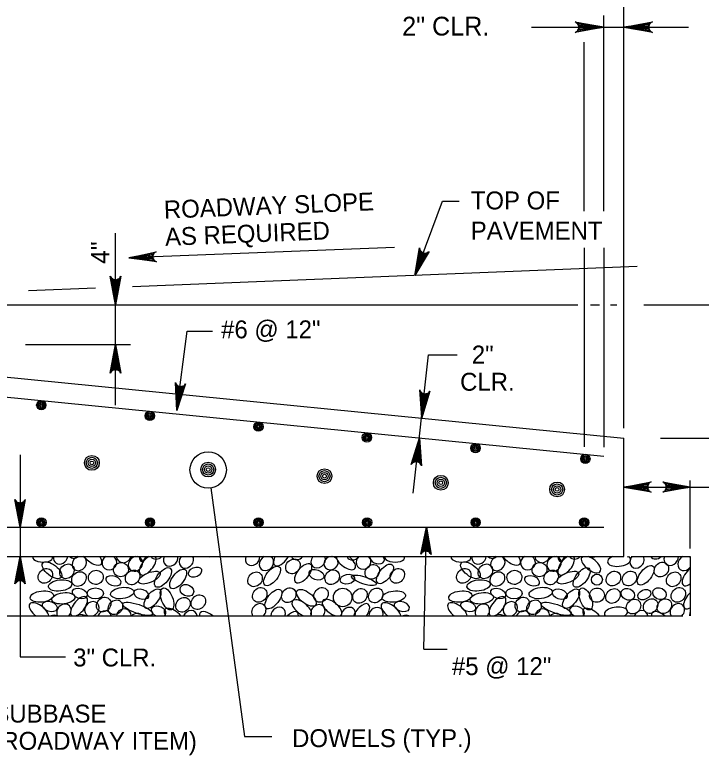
# Model space of a CAD drawing. Extents: x 638167 to 640248, y 296544 to 298920.
# Drawn here: x 639282.4 to 639400.1, y 298681.1 to 298808.1 of the extents above; entities that cross this region are included whole.
import ezdxf

# ---------------------------------------------------------------- set-up
doc = ezdxf.new("R2010")
doc.units = 0
doc.layers.add('1', color=7, linetype='Continuous')
doc.layers.add('50', color=7, linetype='Continuous')

# ---------------------------------------------------------------- blocks, each defined once
blk = doc.blocks.new('BAR')
at = {"layer": '50'}
for radius in [2, 1.5, 1, 0.5]:
    blk.add_circle((0, 0), radius, dxfattribs=at)

msp = doc.modelspace()

# ---------------------------------------------------------------- linework, layer by layer
at = {"layer": '1'}
for p, q in [((639386.84, 298737.25), (639386.84, 298875.63)), ((639383.45, 298774.45), (639383.45, 298808.01)), ((639371.04, 298806.02), (639397.98, 298806.02)), ((639380.06, 298774.45), (639380.06, 298803.47)), ((639350.99, 298763.43), (639355.74, 298776.17)), ((639355.74, 298776.17), (639358.6, 298776.17)), ((639299.66, 298741.18), (639299.66, 298770.67)), ((639347.54, 298768.25), (639301.93, 298766.43)), ((639380.06, 298768.18), (639380.06, 298734.04)), ((639383.45, 298768.18), (639383.45, 298733.97)), ((639389.16, 298764.96), (639302.54, 298761.49)), ((639296.2, 298761.24), (639284.68, 298760.78)), ((639225.54, 298758.36), (639378.98, 298758.36)), ((639225.54, 298758.36), (639284.27, 298758.36)), ((639381.17, 298758.36), (639382.69, 298758.36)), ((639384.6, 298758.36), (639385.68, 298758.36)), ((639390.27, 298758.36), (639412.74, 298758.36)), ((639310.19, 298740.28), (639311.96, 298753.86)), ((639311.96, 298753.86), (639316.29, 298753.86)), ((639196.49, 298750.94), (639383.45, 298732.44)), ((639224.28, 298751.59), (639386.84, 298735.5)), ((639284.2, 298751.59), (639302.23, 298751.59)), ((639350.72, 298726.05), (639353.37, 298749.78)), ((639353.37, 298749.78), (639358.27, 298749.78)), ((639386.84, 298715.18), (639386.84, 298735.5)), ((639393.13, 298735.5), (639420.45, 298735.5)), ((639283.26, 298732.67), (639283.26, 298697.98)), ((639398.27, 298716.55), (639398.27, 298728.23)), ((639315.97, 298726.97), (639321.77, 298684.32)), ((639386.84, 298727.12), (639402.93, 298727.12)), ((639192.31, 298720.26), (639383.45, 298720.26)), ((639352.57, 298699.31), (639353, 298720.26)), ((639230.63, 298715.18), (639386.84, 298715.18)), ((639388.11, 298715.18), (639398.27, 298715.18)), ((639398.27, 298715.18), (639398.27, 298705.02)), ((639225.54, 298705.02), (639397, 298705.02)), ((639352.57, 298699.31), (639356.53, 298699.31)), ((639283.26, 298697.98), (639291.04, 298697.98)), ((639321.77, 298684.32), (639326.46, 298684.32))]:
    msp.add_line(p, q, dxfattribs=at)
for points in [[(639383.45, 298806.02), (639378.52, 298805.09), (639378.71, 298805.23), (639378.9, 298805.36), (639379, 298805.52), (639379.09, 298805.69), (639379.12, 298805.85), (639379.15, 298806.02), (639379.12, 298806.18), (639379.09, 298806.35), (639379, 298806.52), (639378.9, 298806.68), (639378.71, 298806.81), (639378.52, 298806.94), (639383.45, 298806.02), (639378.71, 298806.81), (639378.9, 298806.68), (639383.45, 298806.02), (639379, 298806.52), (639379.09, 298806.35), (639383.45, 298806.02), (639379.12, 298806.18), (639379.15, 298806.02), (639383.45, 298806.02), (639379.12, 298805.85), (639379.09, 298805.69), (639383.45, 298806.02), (639379, 298805.52), (639378.9, 298805.36), (639383.45, 298806.02), (639378.71, 298805.23)], [(639386.84, 298806.02), (639391.77, 298806.94), (639391.58, 298806.81), (639391.39, 298806.68), (639391.29, 298806.52), (639391.19, 298806.35), (639391.17, 298806.18), (639391.14, 298806.02), (639391.17, 298805.85), (639391.19, 298805.69), (639391.29, 298805.52), (639391.39, 298805.36), (639391.58, 298805.23), (639391.77, 298805.09), (639386.84, 298806.02), (639391.58, 298805.23), (639391.39, 298805.36), (639386.84, 298806.02), (639391.29, 298805.52), (639391.19, 298805.69), (639386.84, 298806.02), (639391.17, 298805.85), (639391.14, 298806.02), (639386.84, 298806.02), (639391.17, 298806.18), (639391.19, 298806.35), (639386.84, 298806.02), (639391.29, 298806.52), (639391.39, 298806.68), (639386.84, 298806.02), (639391.58, 298806.81)], [(639301.93, 298766.43), (639306.59, 298767.5), (639306.41, 298767.36), (639306.24, 298767.23), (639306.15, 298767.07), (639306.06, 298766.91), (639306.04, 298766.75), (639306.02, 298766.59), (639306.05, 298766.44), (639306.09, 298766.28), (639306.19, 298766.13), (639306.29, 298765.97), (639306.47, 298765.85), (639306.66, 298765.74), (639301.93, 298766.43), (639306.47, 298765.85), (639306.29, 298765.97), (639301.93, 298766.43), (639306.19, 298766.13), (639306.09, 298766.28), (639301.93, 298766.43), (639306.05, 298766.44), (639306.02, 298766.59), (639301.93, 298766.43), (639306.04, 298766.75), (639306.06, 298766.91), (639301.93, 298766.43), (639306.15, 298767.07), (639306.24, 298767.23), (639301.93, 298766.43), (639306.41, 298767.36)], [(639350.99, 298763.43), (639351.81, 298768.14), (639351.86, 298767.93), (639351.92, 298767.72), (639352.03, 298767.57), (639352.15, 298767.43), (639352.29, 298767.35), (639352.42, 298767.27), (639352.58, 298767.24), (639352.74, 298767.21), (639352.92, 298767.24), (639353.1, 298767.28), (639353.28, 298767.4), (639353.46, 298767.53), (639350.99, 298763.43), (639353.28, 298767.4), (639353.1, 298767.28), (639350.99, 298763.43), (639352.92, 298767.24), (639352.74, 298767.21), (639350.99, 298763.43), (639352.58, 298767.24), (639352.42, 298767.27), (639350.99, 298763.43), (639352.29, 298767.35), (639352.15, 298767.43), (639350.99, 298763.43), (639352.03, 298767.57), (639351.92, 298767.72), (639350.99, 298763.43), (639351.86, 298767.93)], [(639299.66, 298758.36), (639298.73, 298763.3), (639298.86, 298763.11), (639298.99, 298762.92), (639299.16, 298762.82), (639299.32, 298762.72), (639299.49, 298762.69), (639299.66, 298762.66), (639299.82, 298762.69), (639299.99, 298762.72), (639300.15, 298762.82), (639300.32, 298762.92), (639300.45, 298763.11), (639300.58, 298763.3), (639299.66, 298758.36), (639300.45, 298763.11), (639300.32, 298762.92), (639299.66, 298758.36), (639300.15, 298762.82), (639299.99, 298762.72), (639299.66, 298758.36), (639299.82, 298762.69), (639299.66, 298762.66), (639299.66, 298758.36), (639299.49, 298762.69), (639299.32, 298762.72), (639299.66, 298758.36), (639299.16, 298762.82), (639298.99, 298762.92), (639299.66, 298758.36), (639298.86, 298763.11)], [(639299.66, 298751.59), (639300.58, 298746.66), (639300.45, 298746.85), (639300.32, 298747.04), (639300.15, 298747.14), (639299.99, 298747.23), (639299.82, 298747.26), (639299.66, 298747.29), (639299.49, 298747.26), (639299.32, 298747.23), (639299.16, 298747.14), (639298.99, 298747.04), (639298.86, 298746.85), (639298.73, 298746.66), (639299.66, 298751.59), (639298.86, 298746.85), (639298.99, 298747.04), (639299.66, 298751.59), (639299.16, 298747.14), (639299.32, 298747.23), (639299.66, 298751.59), (639299.49, 298747.26), (639299.66, 298747.29), (639299.66, 298751.59), (639299.82, 298747.26), (639299.99, 298747.23), (639299.66, 298751.59), (639300.15, 298747.14), (639300.32, 298747.04), (639299.66, 298751.59), (639300.45, 298746.85)], [(639310.19, 298740.28), (639309.93, 298745.05), (639310.03, 298744.86), (639310.13, 298744.66), (639310.27, 298744.55), (639310.42, 298744.44), (639310.57, 298744.39), (639310.72, 298744.34), (639310.88, 298744.35), (639311.04, 298744.36), (639311.21, 298744.43), (639311.38, 298744.5), (639311.52, 298744.66), (639311.67, 298744.83), (639310.19, 298740.28), (639311.52, 298744.66), (639311.38, 298744.5), (639310.19, 298740.28), (639311.21, 298744.43), (639311.04, 298744.36), (639310.19, 298740.28), (639310.88, 298744.35), (639310.72, 298744.34), (639310.19, 298740.28), (639310.57, 298744.39), (639310.42, 298744.44), (639310.19, 298740.28), (639310.27, 298744.55), (639310.13, 298744.66), (639310.19, 298740.28), (639310.03, 298744.86)], [(639352.19, 298739.01), (639351.84, 298743.78), (639351.94, 298743.59), (639352.05, 298743.39), (639352.2, 298743.28), (639352.34, 298743.17), (639352.49, 298743.13), (639352.65, 298743.08), (639352.81, 298743.09), (639352.97, 298743.1), (639353.13, 298743.18), (639353.3, 298743.25), (639353.45, 298743.42), (639353.59, 298743.58), (639352.19, 298739.01), (639353.45, 298743.42), (639353.3, 298743.25), (639352.19, 298739.01), (639353.13, 298743.18), (639352.97, 298743.1), (639352.19, 298739.01), (639352.81, 298743.09), (639352.65, 298743.08), (639352.19, 298739.01), (639352.49, 298743.13), (639352.34, 298743.17), (639352.19, 298739.01), (639352.2, 298743.28), (639352.05, 298743.39), (639352.19, 298739.01), (639351.94, 298743.59)], [(639351.78, 298735.54), (639352.14, 298730.77), (639352.03, 298730.97), (639351.93, 298731.16), (639351.78, 298731.27), (639351.64, 298731.38), (639351.48, 298731.43), (639351.33, 298731.47), (639351.17, 298731.46), (639351.01, 298731.45), (639350.84, 298731.38), (639350.68, 298731.3), (639350.53, 298731.14), (639350.39, 298730.97), (639351.78, 298735.54), (639350.53, 298731.14), (639350.68, 298731.3), (639351.78, 298735.54), (639350.84, 298731.38), (639351.01, 298731.45), (639351.78, 298735.54), (639351.17, 298731.46), (639351.33, 298731.47), (639351.78, 298735.54), (639351.48, 298731.43), (639351.64, 298731.38), (639351.78, 298735.54), (639351.78, 298731.27), (639351.93, 298731.16), (639351.78, 298735.54), (639352.03, 298730.97)], [(639386.84, 298727.12), (639391.54, 298728), (639391.35, 298727.88), (639391.17, 298727.75), (639391.08, 298727.59), (639390.99, 298727.44), (639390.96, 298727.28), (639390.93, 298727.12), (639390.96, 298726.96), (639390.99, 298726.81), (639391.08, 298726.65), (639391.17, 298726.49), (639391.35, 298726.37), (639391.54, 298726.24), (639386.84, 298727.12), (639391.35, 298726.37), (639391.17, 298726.49), (639386.84, 298727.12), (639391.08, 298726.65), (639390.99, 298726.81), (639386.84, 298727.12), (639390.96, 298726.96), (639390.93, 298727.12), (639386.84, 298727.12), (639390.96, 298727.28), (639390.99, 298727.44), (639386.84, 298727.12), (639391.08, 298727.59), (639391.17, 298727.75), (639386.84, 298727.12), (639391.35, 298727.88)], [(639398.27, 298727.12), (639393.57, 298726.24), (639393.75, 298726.37), (639393.93, 298726.49), (639394.03, 298726.65), (639394.12, 298726.81), (639394.15, 298726.96), (639394.17, 298727.12), (639394.15, 298727.28), (639394.12, 298727.44), (639394.03, 298727.59), (639393.93, 298727.75), (639393.75, 298727.88), (639393.57, 298728), (639398.27, 298727.12), (639393.75, 298727.88), (639393.93, 298727.75), (639398.27, 298727.12), (639394.03, 298727.59), (639394.12, 298727.44), (639398.27, 298727.12), (639394.15, 298727.28), (639394.17, 298727.12), (639398.27, 298727.12), (639394.15, 298726.96), (639394.12, 298726.81), (639398.27, 298727.12), (639394.03, 298726.65), (639393.93, 298726.49), (639398.27, 298727.12), (639393.75, 298726.37)], [(639283.26, 298720.26), (639282.38, 298724.96), (639282.51, 298724.78), (639282.63, 298724.6), (639282.79, 298724.51), (639282.95, 298724.41), (639283.11, 298724.39), (639283.26, 298724.36), (639283.42, 298724.39), (639283.58, 298724.41), (639283.74, 298724.51), (639283.89, 298724.6), (639284.02, 298724.78), (639284.14, 298724.96), (639283.26, 298720.26), (639284.02, 298724.78), (639283.89, 298724.6), (639283.26, 298720.26), (639283.74, 298724.51), (639283.58, 298724.41), (639283.26, 298720.26), (639283.42, 298724.39), (639283.26, 298724.36), (639283.26, 298720.26), (639283.11, 298724.39), (639282.95, 298724.41), (639283.26, 298720.26), (639282.79, 298724.51), (639282.63, 298724.6), (639283.26, 298720.26), (639282.51, 298724.78)], [(639353, 298720.26), (639353.79, 298715.55), (639353.66, 298715.73), (639353.54, 298715.92), (639353.39, 298716.01), (639353.23, 298716.11), (639353.07, 298716.14), (639352.92, 298716.17), (639352.76, 298716.15), (639352.6, 298716.12), (639352.44, 298716.03), (639352.28, 298715.94), (639352.15, 298715.76), (639352.02, 298715.59), (639353, 298720.26), (639352.15, 298715.76), (639352.28, 298715.94), (639353, 298720.26), (639352.44, 298716.03), (639352.6, 298716.12), (639353, 298720.26), (639352.76, 298716.15), (639352.92, 298716.17), (639353, 298720.26), (639353.07, 298716.14), (639353.23, 298716.11), (639353, 298720.26), (639353.39, 298716.01), (639353.54, 298715.92), (639353, 298720.26), (639353.66, 298715.73)], [(639283.26, 298715.18), (639284.14, 298710.49), (639284.02, 298710.67), (639283.89, 298710.85), (639283.74, 298710.94), (639283.58, 298711.03), (639283.42, 298711.06), (639283.26, 298711.09), (639283.11, 298711.06), (639282.95, 298711.03), (639282.79, 298710.94), (639282.63, 298710.85), (639282.51, 298710.67), (639282.38, 298710.49), (639283.26, 298715.18), (639282.51, 298710.67), (639282.63, 298710.85), (639283.26, 298715.18), (639282.79, 298710.94), (639282.95, 298711.03), (639283.26, 298715.18), (639283.11, 298711.06), (639283.26, 298711.09), (639283.26, 298715.18), (639283.42, 298711.06), (639283.58, 298711.03), (639283.26, 298715.18), (639283.74, 298710.94), (639283.89, 298710.85), (639283.26, 298715.18), (639284.02, 298710.67)]]:
    msp.add_lwpolyline(points, dxfattribs=at)
for centre, radius in [((639315.54, 298730.06), 3.12), ((639338.63, 298708.18), 1.59)]:
    msp.add_circle(centre, radius, dxfattribs=at)
for centre, major_axis, ratio, start_param, end_param in [((639287.13, 298715.1), (1.72, -0.07), 0.504072, 3.123827, 6.463685), ((639290.23, 298715.15), (0.9, 1.01), 0.844245, 2.187172, 5.383667), ((639292.69, 298716.15), (0.9, 1.01), 0.844245, 3.07937, 4.491469), ((639293.43, 298714.03), (0.9, 1.01), 0.844245, 1.061779, 6.50906), ((639295.64, 298715.17), (-1.58, 1.24), 0.479042, 1.014341, 4.173787), ((639298.59, 298714.14), (-1.19, -0.47), 0.948581, 4.858014, 10.05193), ((639301.04, 298715.37), (-1.19, -0.47), 0.948581, 6.041055, 8.868889), ((639303.07, 298713.94), (0.9, 1.01), 0.844245, 0.812597, 6.758242), ((639305.14, 298713.69), (-1.24, -1.58), 0.479042, 3.984367, 9.301958), ((639304.53, 298717.01), (0.41, 2.67), 0.282192, 2.36721, 4.002176), ((639306.79, 298716.02), (0.9, 1.01), 0.844245, 2.937326, 4.633513), ((639309.1, 298714.81), (0.9, 1.01), 0.844245, 1.91215, 5.65869), ((639311.79, 298714.47), (0.9, 1.01), 0.844245, 1.619643, 5.951196), ((639313.82, 298716.86), (-1.24, -1.58), 0.479042, 0.238343, 0.481611), ((639315.99, 298716.44), (0.9, 1.01), 0.844245, 3.627473, 3.943366), ((639323.16, 298714.92), (0.9, 1.01), 0.844245, 2.008108, 5.562731), ((639325.53, 298714.05), (0.9, 1.01), 0.844245, 1.11244, 6.458399), ((639328.21, 298715.28), (-1.24, -1.58), 0.479042, 5.130486, 8.155839), ((639330.93, 298715.93), (0.9, 1.01), 0.844245, 2.840874, 4.729965), ((639334.41, 298714.5), (0.9, 1.01), 0.844245, 1.646659, 5.92418), ((639336.6, 298714.06), (-1.17, -0.47), 0.87402, 4.347672, 10.501851), ((639339.16, 298714.39), (-1.58, 1.24), 0.479042, 0.443803, 4.744324), ((639340.5, 298715.88), (0.9, 1.01), 0.844245, 2.798262, 4.772577), ((639342.19, 298714.25), (-1.19, -0.47), 0.948581, 5.012713, 9.897231), ((639344.5, 298714.88), (1.24, -0.44), 0.646802, 3.301963, 7.121802), ((639347.52, 298715.1), (1.72, -0.07), 0.504072, 3.123827, 6.463685), ((639358.93, 298715.1), (1.72, -0.07), 0.504072, 3.123827, 6.463685), ((639362.04, 298715.15), (0.9, 1.01), 0.844245, 2.187172, 5.383667), ((639364.5, 298716.15), (0.9, 1.01), 0.844245, 3.07937, 4.491469), ((639365.24, 298714.03), (0.9, 1.01), 0.844245, 1.061779, 6.50906), ((639367.47, 298715.17), (-1.58, 1.24), 0.479042, 1.014341, 4.173787), ((639370.42, 298714.14), (-1.19, -0.47), 0.948581, 4.858014, 10.05193), ((639372.86, 298715.37), (-1.19, -0.47), 0.948581, 6.041055, 8.868889), ((639374.9, 298713.94), (0.9, 1.01), 0.844245, 0.812597, 6.758242), ((639376.96, 298713.69), (-1.24, -1.58), 0.479042, 3.984367, 9.301958), ((639376.36, 298717.01), (0.41, 2.67), 0.282192, 2.36721, 4.002176), ((639378.61, 298716.02), (0.9, 1.01), 0.844245, 2.937326, 4.633513), ((639381.24, 298713.85), (-1.58, 1.24), 0.479042, 6.144575, 11.609923), ((639381.89, 298716.38), (0.9, 1.01), 0.844245, 3.456732, 4.114107), ((639386.06, 298714.49), (-1.99, -0.24), 0.479042, 5.260141, 9.956857), ((639385.65, 298716.86), (-1.24, -1.58), 0.479042, 0.238343, 0.481611), ((639387.82, 298716.44), (0.9, 1.01), 0.844245, 3.627473, 3.943366), ((639389.12, 298714.47), (0.9, 1.01), 0.844245, 1.619643, 5.951196), ((639392.51, 298716.05), (0.9, 1.01), 0.844245, 2.967408, 4.603431), ((639394.99, 298714.92), (0.9, 1.01), 0.844245, 2.008108, 5.562731), ((639397.36, 298714.05), (0.9, 1.01), 0.844245, 1.11244, 4.773193), ((639397.36, 298714.05), (0.9, 1.01), 0.844245, 6.27398, 6.458399), ((639398.32, 298711.87), (-1.24, -1.58), 0.479042, 4.204006, 7.267307), ((639398.56, 298707.9), (-1.24, -1.58), 0.479042, 4.365569, 7.105744), ((639293.38, 298706.65), (-1.24, -1.58), 0.479042, 0.613344, 6.389796), ((639295.58, 298706.21), (0.9, 1.01), 0.844245, 4.147339, 9.706685), ((639331.6, 298706.33), (-1.58, 1.24), 0.479042, 3.037298, 8.434015), ((639336.79, 298706.42), (-1.58, 1.24), 0.479042, 2.873239, 8.598074), ((639365.19, 298706.65), (-1.24, -1.58), 0.479042, 0.613344, 6.389796), ((639367.4, 298706.21), (0.9, 1.01), 0.844245, 4.147339, 9.706685), ((639286.49, 298705.83), (-1.58, 1.24), 0.479042, 3.57213, 7.899183), ((639290.78, 298705.78), (0.9, 1.01), 0.844245, 4.720434, 9.133591), ((639301.08, 298704.99), (-1.19, -0.47), 0.948581, 2.768835, 5.857924), ((639307.02, 298705.77), (1.24, -0.44), 0.646802, 5.825434, 10.881517), ((639309.66, 298704.85), (-1.58, 1.24), 0.479042, 4.285286, 7.186027), ((639324.23, 298705.85), (0.9, 1.01), 0.844245, 4.644979, 9.209045), ((639327.55, 298705.25), (0.9, 1.01), 0.844245, 5.179508, 8.674516), ((639334.36, 298705.68), (0.9, 1.01), 0.844245, 4.815265, 9.038759), ((639339.59, 298705.22), (0.9, 1.01), 0.844245, 5.200099, 8.653925), ((639341.8, 298705.43), (-1.24, -1.58), 0.479042, 1.685696, 5.317444), ((639344.33, 298705.21), (0.9, 1.01), 0.844245, 5.210279, 8.643745), ((639346.89, 298705.83), (-1.58, 1.24), 0.479042, 3.57213, 7.899183), ((639358.3, 298705.83), (-1.58, 1.24), 0.479042, 3.57213, 7.899183), ((639362.59, 298705.78), (0.9, 1.01), 0.844245, 4.720434, 9.133591), ((639372.9, 298704.99), (-1.19, -0.47), 0.948581, 2.768835, 5.857924), ((639378.84, 298705.77), (1.24, -0.44), 0.646802, 5.825434, 10.881517), ((639381.49, 298704.85), (-1.58, 1.24), 0.479042, 4.285286, 7.186027), ((639385.52, 298705.53), (-1.99, -0.24), 0.479042, 2.351329, 6.582484), ((639396.05, 298705.85), (0.9, 1.01), 0.844245, 4.644979, 9.209045), ((639288.88, 298703.86), (0.9, 1.01), 0.844245, 0.243434, 1.04422), ((639295.48, 298703.77), (2.37, -1.3), 0.282192, 2.12602, 3.204967), ((639297.68, 298704.63), (0.9, 1.01), 0.844245, 5.676034, 8.17799), ((639303.33, 298704.22), (-1.19, -0.47), 0.948581, 3.464469, 5.16229), ((639312.42, 298704.66), (0.9, 1.01), 0.844245, 5.644884, 8.209141), ((639315.72, 298704.29), (-1.58, 1.24), 0.479042, 4.69169, 6.779622), ((639329.58, 298704.06), (-1.24, -1.58), 0.479042, 2.538262, 4.464878), ((639349.28, 298703.86), (0.9, 1.01), 0.844245, 0.243434, 1.04422), ((639367.31, 298703.77), (2.37, -1.3), 0.282192, 2.12602, 3.204967), ((639369.51, 298704.63), (0.9, 1.01), 0.844245, 5.676034, 8.17799), ((639375.16, 298704.22), (-1.19, -0.47), 0.948581, 3.464469, 5.16229), ((639389.75, 298704.66), (0.9, 1.01), 0.844245, 5.644884, 8.209141), ((639393.28, 298704.29), (-1.58, 1.24), 0.479042, 4.69169, 6.779622), ((639399.37, 298705.25), (0.9, 1.01), 0.844245, 1.906891, 2.391331)]:
    msp.add_ellipse(centre, major_axis=major_axis, ratio=ratio, start_param=start_param, end_param=end_param, dxfattribs=at)
for centre, major_axis, ratio in [((639288.74, 298712.85), (-1.58, 1.24), 0.479042), ((639291.3, 298712.66), (0.9, 1.01), 0.844245), ((639300.57, 298712.95), (-1.19, -0.47), 0.948581), ((639330.08, 298713.51), (0.9, 1.01), 0.844245), ((639331.84, 298712.32), (-1.24, -1.58), 0.479042), ((639343.7, 298712.56), (0.9, 1.01), 0.844245), ((639345.88, 298712.22), (-1.24, -1.58), 0.479042), ((639360.55, 298712.85), (-1.58, 1.24), 0.479042), ((639363.11, 298712.66), (0.9, 1.01), 0.844245), ((639372.4, 298712.95), (-1.19, -0.47), 0.948581), ((639390.63, 298711.99), (-1.24, -1.58), 0.479042), ((639393.31, 298712.96), (0.9, 1.01), 0.844245), ((639287.6, 298711.88), (0.9, 1.01), 0.844245), ((639293.36, 298711.34), (0.9, 1.01), 0.844245), ((639296.26, 298711.63), (-1.19, -0.47), 0.948581), ((639302.57, 298711.62), (0.9, 1.01), 0.844245), ((639305.44, 298711.58), (1.84, 0.78), 0.422273), ((639307.79, 298711.61), (-1.24, -1.58), 0.479042), ((639310.39, 298711.36), (-1.24, -1.58), 0.479042), ((639313.29, 298712.52), (1.08, 0.49), 0.687276), ((639323.59, 298711.29), (0.9, 1.01), 0.844245), ((639326.5, 298711.87), (-1.24, -1.58), 0.479042), ((639334.13, 298712.07), (1.24, -0.44), 0.646802), ((639336.81, 298711.64), (0.9, 1.01), 0.844245), ((639347.99, 298711.88), (0.9, 1.01), 0.844245), ((639359.4, 298711.88), (0.9, 1.01), 0.844245), ((639365.17, 298711.34), (0.9, 1.01), 0.844245), ((639368.08, 298711.63), (-1.19, -0.47), 0.948581), ((639374.4, 298711.62), (0.9, 1.01), 0.844245), ((639377.27, 298711.58), (1.84, 0.78), 0.422273), ((639379.62, 298711.61), (-1.24, -1.58), 0.479042), ((639385.08, 298711.41), (0.9, 1.01), 0.844245), ((639387.84, 298711.43), (0.9, 1.01), 0.844245), ((639395.42, 298711.29), (0.9, 1.01), 0.844245), ((639290.14, 298710.24), (-1.99, -0.24), 0.479042), ((639299.28, 298711.03), (1.24, -0.44), 0.646802), ((639339.43, 298711.31), (1.23, 0.25), 0.666084), ((639342.26, 298711.12), (2.13, -0.68), 0.276285), ((639361.94, 298710.24), (-1.99, -0.24), 0.479042), ((639371.11, 298711.03), (1.24, -0.44), 0.646802), ((639382.25, 298711.24), (0, 0.957), 0.982495), ((639300.79, 298708.94), (-1.99, -0.24), 0.479042), ((639311.89, 298709.38), (1.08, -0.55), 0.796199), ((639324.39, 298708.61), (0.9, 1.01), 0.844245), ((639334.9, 298708.61), (0.9, 1.01), 0.844245), ((639372.61, 298708.94), (-1.99, -0.24), 0.479042), ((639396.22, 298708.61), (0.9, 1.01), 0.844245), ((639287, 298708.33), (-1.99, -0.24), 0.479042), ((639290.69, 298708.03), (-1.99, -0.24), 0.479042), ((639293.5, 298708.86), (1.24, -0.44), 0.646802), ((639296.19, 298708.87), (1.41, 0), 0.671766), ((639304.07, 298708.74), (1.24, -0.44), 0.646802), ((639305.99, 298707.96), (-1.24, -1.58), 0.479042), ((639308.49, 298707.93), (0.75, -1.86), 0.479042), ((639313.86, 298707.37), (0.9, 1.01), 0.844245), ((639326.73, 298707.9), (-1.24, -1.58), 0.479042), ((639329.37, 298708.56), (0.9, 1.01), 0.844245), ((639332.4, 298708.11), (-1.58, 1.24), 0.479042), ((639341.58, 298708.44), (0.9, 1.01), 0.844245), ((639344.3, 298708.52), (0.9, 1.01), 0.844245), ((639347.4, 298708.33), (-1.99, -0.24), 0.479042), ((639358.81, 298708.33), (-1.99, -0.24), 0.479042), ((639362.49, 298708.03), (-1.99, -0.24), 0.479042), ((639365.3, 298708.86), (1.24, -0.44), 0.646802), ((639368.01, 298708.87), (1.41, 0), 0.671766), ((639375.89, 298708.74), (1.24, -0.44), 0.646802), ((639377.82, 298707.96), (-1.24, -1.58), 0.479042), ((639380.32, 298707.93), (0.75, -1.86), 0.479042), ((639382.25, 298708.57), (-1.19, -0.47), 0.948581), ((639385.01, 298708.43), (0.9, 1.01), 0.844245), ((639387.55, 298708.72), (1.08, -0.55), 0.796199), ((639390.38, 298708.66), (1.08, 0.49), 0.687276), ((639392.99, 298708.83), (1.08, -0.55), 0.796199), ((639288.35, 298706.62), (1.24, -0.44), 0.646802), ((639297.61, 298706.95), (0.9, 1.01), 0.844245), ((639299.62, 298706.49), (0.9, 1.01), 0.844245), ((639303.44, 298706.22), (2.56, -0.87), 0.282192), ((639311.22, 298706.93), (0.9, 1.01), 0.844245), ((639348.75, 298706.62), (1.24, -0.44), 0.646802), ((639360.16, 298706.62), (1.24, -0.44), 0.646802), ((639369.43, 298706.95), (0.9, 1.01), 0.844245), ((639371.45, 298706.49), (0.9, 1.01), 0.844245), ((639375.26, 298706.22), (2.56, -0.87), 0.282192), ((639388.53, 298706.61), (0.9, 1.01), 0.844245), ((639391.46, 298706.7), (0.9, 1.01), 0.844245), ((639393.82, 298706.68), (0.9, 1.01), 0.844245)]:
    msp.add_ellipse(centre, major_axis=major_axis, ratio=ratio, dxfattribs=at)

# ---------------------------------------------------------------- block references
at = {"layer": '1', "xscale": 0.3968757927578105, "yscale": 0.39687579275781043, "rotation": -90.00000000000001}
for p in [(639286.9, 298741.17), (639305.53, 298739.33), (639324.16, 298737.48), (639342.78, 298735.64), (639361.41, 298733.8), (639380.27, 298731.95), (639286.93, 298721.06), (639305.56, 298721.06), (639324.18, 298721.06), (639342.81, 298721.06), (639361.44, 298721.06), (639380.06, 298721.06)]:
    msp.add_blockref('BAR', p, dxfattribs=at)
at = {"layer": '1', "xscale": 0.6349782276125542, "yscale": 0.6349782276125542}
for p in [(639295.58, 298731.27), (639315.54, 298730.13), (639335.5, 298728.99), (639355.46, 298727.85), (639375.42, 298726.71)]:
    msp.add_blockref('BAR', p, dxfattribs=at)

# ---------------------------------------------------------------- texts
at = {"layer": '1'}
for s, height, p in [('2" CLR.', 3.226, (639348.83, 298804.59)), ('TOP OF', 3.072, (639360.6, 298774.76)), ('PAVEMENT', 3.072, (639360.6, 298769.59)), ('#6 @ 12"', 3.072, (639317.76, 298752.64)), ('2"', 3.072, (639360.78, 298748.32)), ('CLR.', 3.072, (639358.77, 298743.65)), ('#5 @ 12"', 3.072, (639357.37, 298694.85))]:
    msp.add_text(s, height=height, dxfattribs=at).set_placement(p)
for s, height, rotation, p in [('ROADWAY SLOPE', 3.072, 2.2906, (639308, 298773.17)), ('AS REQUIRED', 3.072, 2.2906, (639308.19, 298768.5)), ('4"', 3.15, 90, (639298.58, 298765.43)), ('3" CLR.', 3.072, 360, (639292.38, 298696.34)), ('SUBBASE', 3.072, 360, (639278.68, 298686.71)), ('(ROADWAY ITEM)', 3.072, 360, (639278.68, 298682.04)), ('DOWELS (TYP.)', 3.072, 360, (639329.94, 298682.5))]:
    msp.add_text(s, height=height, rotation=rotation, dxfattribs=at).set_placement(p)

doc.saveas('drawing.dxf')
